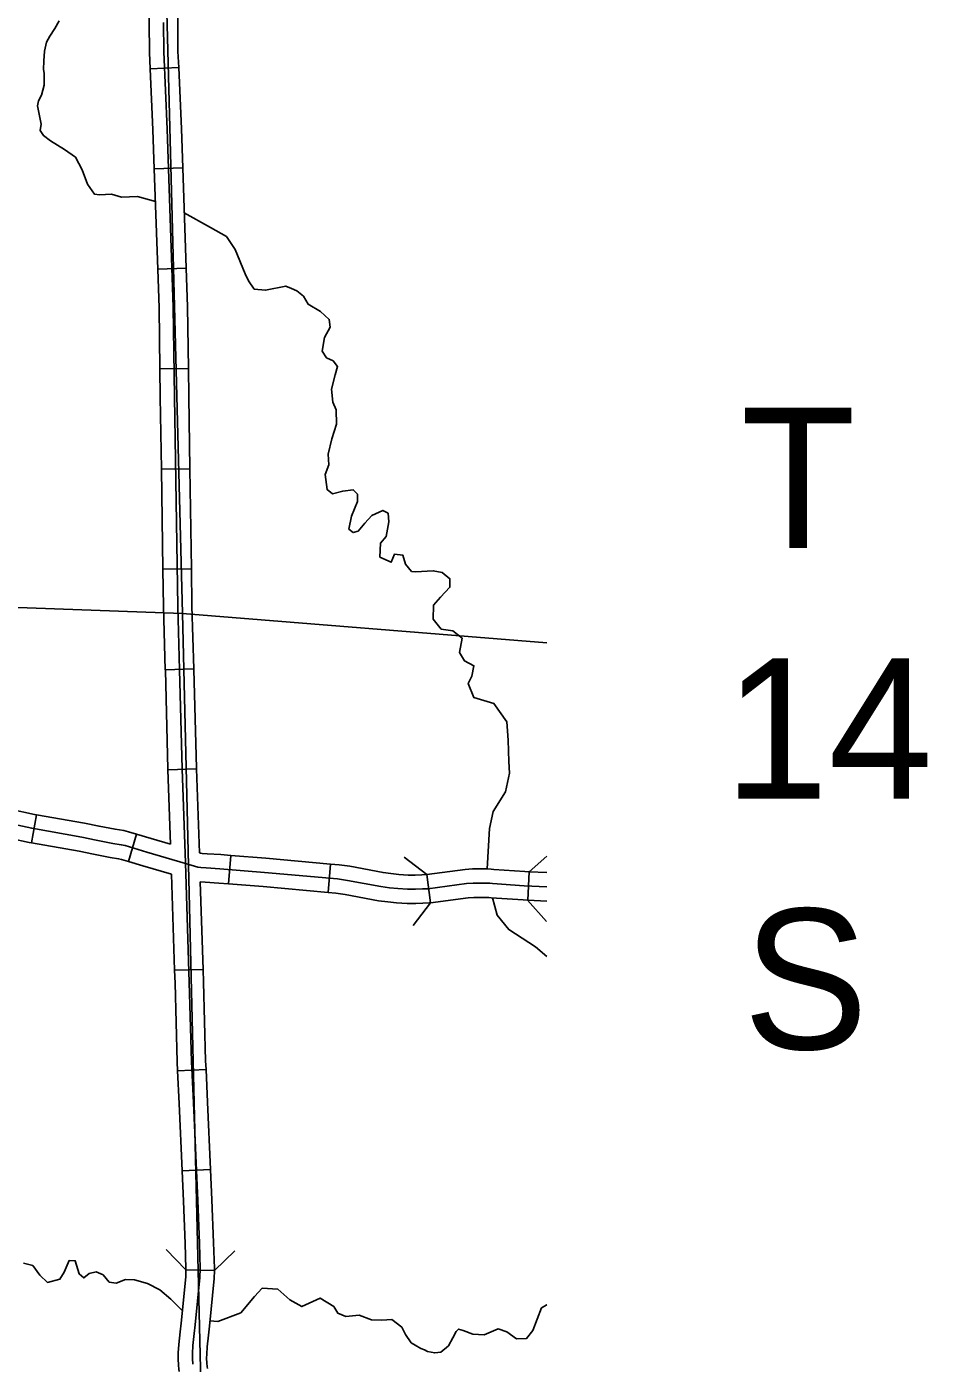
# Model space of a CAD drawing. Extents: x -492261 to -432772, y 1441225 to 1452922.
# Drawn here: x -457709.3 to -457573.7, y 1451427.3 to 1451628.5 of the extents above; entities that cross this region are included whole.
import ezdxf

# ---------------------------------------------------------------- set-up
doc = ezdxf.new("R2010")
doc.units = 0
doc.layers.add('Default', color=7, linetype='Continuous')

msp = doc.modelspace()

# ---------------------------------------------------------------- linework, layer by layer
at = {"layer": 'Default'}
for p, q in [((-457690.73, 1451622.17), (-457686.45, 1451622.36)), ((-457690.12, 1451607.12), (-457685.84, 1451607.27)), ((-457689.61, 1451592.04), (-457685.33, 1451592.19)), ((-457689.28, 1451577), (-457684.99, 1451577.07)), ((-457689.05, 1451561.92), (-457684.77, 1451561.98)), ((-457688.83, 1451546.84), (-457684.54, 1451546.9)), ((-457688.47, 1451531.72), (-457684.18, 1451531.85)), ((-457688.06, 1451516.63), (-457683.78, 1451516.78)), ((-457708.6, 1451505.67), (-457707.85, 1451509.89)), ((-457694.03, 1451502.88), (-457692.81, 1451506.98)), ((-457678.95, 1451499.5), (-457678.6, 1451503.77)), ((-457663.94, 1451498.21), (-457663.56, 1451502.47)), ((-457633.87, 1451497.04), (-457633.68, 1451501.32)), ((-457648.51, 1451496.64), (-457649.07, 1451500.89)), ((-457687.06, 1451486.48), (-457682.78, 1451486.62)), ((-457686.61, 1451471.37), (-457682.33, 1451471.57)), ((-457685.93, 1451456.31), (-457681.65, 1451456.5)), ((-457685.36, 1451441.37), (-457681.07, 1451441.29))]:
    msp.add_line(p, q, dxfattribs=at)
for points in [[(-457692.35, 1451791.96), (-457689.79, 1451690.47), (-457685.87, 1451540.2)], [(-457691.04, 1451637.31), (-457690.88, 1451629.09), (-457690.85, 1451624.65), (-457690.73, 1451622.17)], [(-457686.76, 1451637.39), (-457686.59, 1451629.15), (-457686.56, 1451624.76), (-457686.45, 1451622.36)], [(-457704.45, 1451629.41), (-457705.13, 1451628.24), (-457705.84, 1451627.1), (-457706.38, 1451626.17), (-457706.66, 1451624.84), (-457706.75, 1451623.35), (-457706.8, 1451622.09), (-457706.72, 1451621.52)], [(-457688.74, 1451629.12), (-457688.7, 1451624.71), (-457688.18, 1451613.07), (-457687.27, 1451586.28), (-457687.07, 1451572.8), (-457686.6, 1451541.25), (-457686.32, 1451531.7), (-457685.92, 1451516.82), (-457685.42, 1451502.64), (-457684.86, 1451484.62), (-457684.53, 1451472.76), (-457684.24, 1451466.52), (-457683.59, 1451451.83), (-457683.33, 1451445.42), (-457683.21, 1451441.59), (-457683.24, 1451440.22), (-457683.96, 1451433.13), (-457684.1, 1451431.81), (-457684.3, 1451429.99), (-457684.37, 1451428.8), (-457684.38, 1451428.03), (-457684.33, 1451427.2)], [(-457690.73, 1451622.17), (-457690.32, 1451612.99), (-457690.12, 1451607.12)], [(-457686.45, 1451622.36), (-457686.04, 1451613.16), (-457685.84, 1451607.27)], [(-457706.72, 1451621.52), (-457706.71, 1451619.73), (-457707.11, 1451618.2), (-457707.57, 1451617.34), (-457707.7, 1451616.62), (-457707.18, 1451613.82), (-457707.3, 1451612.91), (-457706.79, 1451612.12), (-457705.78, 1451611.31), (-457703.63, 1451610.02), (-457702.01, 1451608.88), (-457700.97, 1451606.99), (-457700.17, 1451604.83), (-457699.14, 1451603.31), (-457698.4, 1451603.19), (-457696.57, 1451603.31), (-457695.05, 1451602.86), (-457692.65, 1451602.93), (-457689.95, 1451602.19)], [(-457690.12, 1451607.12), (-457689.61, 1451592.04)], [(-457685.84, 1451607.27), (-457685.33, 1451592.19)], [(-457685.61, 1451600.47), (-457681.64, 1451598.31), (-457679.27, 1451596.94), (-457677.94, 1451595), (-457676.46, 1451591.31), (-457675.95, 1451590.24), (-457675.06, 1451589.03), (-457673.37, 1451588.84), (-457670.33, 1451589.48), (-457669.44, 1451589.13), (-457668.63, 1451588.75), (-457667.67, 1451587.94), (-457666.96, 1451586.73), (-457665.08, 1451585.66), (-457663.77, 1451584.46), (-457663.65, 1451583.29), (-457664.5, 1451581.75), (-457664.83, 1451579.68), (-457664.18, 1451578.69), (-457663.19, 1451578.23), (-457662.52, 1451577.36), (-457662.86, 1451576.12), (-457663.41, 1451573.93), (-457663.22, 1451572.02), (-457662.74, 1451570.83), (-457662.66, 1451568.66), (-457663.38, 1451566.49), (-457663.92, 1451564.16), (-457663.83, 1451562.56), (-457664.4, 1451561.12), (-457664.09, 1451558.83), (-457663.3, 1451558.22), (-457661.74, 1451558.6), (-457660.15, 1451558.81), (-457659.53, 1451558.17), (-457659.51, 1451557.05), (-457660.43, 1451554.86), (-457660.81, 1451552.9), (-457660.17, 1451552.37), (-457659.43, 1451552.59), (-457658.4, 1451553.79), (-457657.37, 1451554.96), (-457655.71, 1451555.71), (-457654.9, 1451555.27), (-457654.78, 1451553.96), (-457655.22, 1451551.8), (-457656.05, 1451550.75), (-457656.15, 1451548.69), (-457654.44, 1451547.9), (-457653.93, 1451549.12), (-457652.7, 1451548.97), (-457652.3, 1451547.61), (-457651.38, 1451546.49), (-457650.76, 1451546.44), (-457648.11, 1451546.62), (-457646.76, 1451546.37), (-457645.59, 1451545.42), (-457645.59, 1451544.13), (-457647.01, 1451542.64), (-457648.07, 1451541.44), (-457648.11, 1451539.32), (-457646.9, 1451537.83), (-457645.16, 1451537.59), (-457643.73, 1451536.45), (-457644.14, 1451534.32), (-457643.4, 1451533.05), (-457641.98, 1451532.31), (-457642.29, 1451530.73), (-457642.86, 1451529.63), (-457642.01, 1451527.56), (-457638.97, 1451526.66), (-457637.02, 1451523.9), (-457636.84, 1451521.1), (-457636.74, 1451517.93), (-457636.6, 1451516.14), (-457637.24, 1451513.35)], [(-457689.61, 1451592.04), (-457689.41, 1451586.22), (-457689.28, 1451577)], [(-457685.33, 1451592.19), (-457685.13, 1451586.33), (-457684.99, 1451577.07)], [(-457689.28, 1451577), (-457689.22, 1451572.77), (-457689.05, 1451561.92)], [(-457684.99, 1451577.07), (-457684.93, 1451572.83), (-457684.77, 1451561.98)], [(-457689.05, 1451561.92), (-457688.83, 1451546.84)], [(-457684.77, 1451561.98), (-457684.54, 1451546.9)], [(-457630.98, 1451535.76), (-457685.87, 1451540.2), (-457838.76, 1451545.78), (-457909.88, 1451544.62)], [(-457688.83, 1451546.84), (-457688.74, 1451541.2), (-457688.47, 1451531.72)], [(-457684.54, 1451546.9), (-457684.46, 1451541.29), (-457684.18, 1451531.85)], [(-457685.87, 1451540.2), (-457682.28, 1451388.66), (-457679.98, 1451300.42)], [(-457688.47, 1451531.72), (-457688.46, 1451531.64), (-457688.06, 1451516.76), (-457688.06, 1451516.63)], [(-457684.18, 1451531.85), (-457684.18, 1451531.76), (-457683.78, 1451516.89), (-457683.78, 1451516.78)], [(-457688.06, 1451516.63), (-457687.67, 1451505.45)], [(-457683.78, 1451516.78), (-457683.33, 1451504.17)], [(-457637.24, 1451513.35), (-457639.06, 1451510.39), (-457639.63, 1451507.83), (-457639.99, 1451501.73)], [(-457722.62, 1451512.93), (-457719.23, 1451512.32), (-457708.17, 1451509.95), (-457707.85, 1451509.89)], [(-457719.65, 1451510.22), (-457708.58, 1451507.85), (-457701.04, 1451506.51), (-457698.86, 1451506.07), (-457696.39, 1451505.59), (-457695.1, 1451505.39), (-457694.53, 1451505.26), (-457691.23, 1451504.28), (-457685.42, 1451502.55)], [(-457707.85, 1451509.89), (-457700.64, 1451508.61), (-457698.44, 1451508.17), (-457696.02, 1451507.7), (-457694.71, 1451507.5), (-457693.99, 1451507.33), (-457692.81, 1451506.98)], [(-457723.38, 1451508.72), (-457720.07, 1451508.12), (-457708.99, 1451505.74), (-457708.6, 1451505.67)], [(-457708.6, 1451505.67), (-457701.44, 1451504.4), (-457699.28, 1451503.97), (-457696.76, 1451503.48), (-457695.5, 1451503.28), (-457695.07, 1451503.18), (-457694.03, 1451502.88)], [(-457692.81, 1451506.98), (-457690.61, 1451506.33), (-457687.67, 1451505.45)], [(-457683.33, 1451504.17), (-457683.14, 1451504.11), (-457682.9, 1451504.08), (-457682.17, 1451504.02), (-457680.11, 1451503.9), (-457678.6, 1451503.77)], [(-457678.6, 1451503.77), (-457673.33, 1451503.34), (-457663.56, 1451502.47)], [(-457652.47, 1451503.5), (-457649.07, 1451500.89)], [(-457633.64, 1451501.32), (-457630.98, 1451503.68)], [(-457694.03, 1451502.88), (-457691.84, 1451502.22), (-457687.51, 1451500.93)], [(-457685.42, 1451502.55), (-457683.55, 1451502), (-457683.1, 1451501.95), (-457682.32, 1451501.88), (-457680.26, 1451501.76), (-457673.51, 1451501.2), (-457662.53, 1451500.23), (-457661.03, 1451500.02), (-457656, 1451499.07), (-457654.72, 1451498.91), (-457653.45, 1451498.78), (-457651.96, 1451498.68), (-457650.76, 1451498.68), (-457649.74, 1451498.73), (-457648.91, 1451498.75), (-457643.08, 1451499.52), (-457642.08, 1451499.6), (-457640.79, 1451499.6), (-457639.99, 1451499.59), (-457639.57, 1451499.57), (-457639.17, 1451499.52), (-457634.42, 1451499.21), (-457630.98, 1451499.05)], [(-457663.56, 1451502.47), (-457662.29, 1451502.36), (-457660.68, 1451502.13), (-457655.67, 1451501.19), (-457654.48, 1451501.04), (-457653.27, 1451500.92), (-457651.89, 1451500.82), (-457650.82, 1451500.82), (-457649.82, 1451500.87), (-457649.08, 1451500.89), (-457649.07, 1451500.89)], [(-457649.07, 1451500.89), (-457643.3, 1451501.65), (-457642.17, 1451501.74), (-457640.78, 1451501.74), (-457639.94, 1451501.73), (-457639.39, 1451501.71), (-457638.97, 1451501.66), (-457634.3, 1451501.35), (-457633.68, 1451501.32)], [(-457633.68, 1451501.32), (-457630.98, 1451501.2)], [(-457687.51, 1451500.93), (-457687.06, 1451486.48)], [(-457683.19, 1451499.81), (-457682.78, 1451486.62)], [(-457683.19, 1451499.81), (-457682.48, 1451499.75), (-457680.42, 1451499.62), (-457678.95, 1451499.5)], [(-457678.95, 1451499.5), (-457673.7, 1451499.07), (-457663.94, 1451498.21)], [(-457663.94, 1451498.21), (-457662.78, 1451498.1), (-457661.38, 1451497.9), (-457656.33, 1451496.95), (-457654.96, 1451496.78), (-457653.64, 1451496.65), (-457652.04, 1451496.54), (-457650.71, 1451496.54), (-457649.66, 1451496.59), (-457648.74, 1451496.61), (-457648.51, 1451496.64)], [(-457648.51, 1451496.64), (-457642.85, 1451497.39), (-457641.99, 1451497.46), (-457640.81, 1451497.46), (-457640.05, 1451497.45), (-457639.74, 1451497.43), (-457639.36, 1451497.39), (-457634.54, 1451497.07), (-457633.87, 1451497.04)], [(-457639.18, 1451497.38), (-457638.47, 1451494.77), (-457636.74, 1451492.6), (-457632.68, 1451489.99), (-457630.98, 1451488.55)], [(-457648.51, 1451496.64), (-457651.12, 1451493.24)], [(-457631.06, 1451493.83), (-457633.9, 1451497.04)], [(-457633.87, 1451497.04), (-457630.98, 1451496.91)], [(-457687.06, 1451486.48), (-457687, 1451484.56), (-457686.67, 1451472.68), (-457686.61, 1451471.37)], [(-457682.78, 1451486.62), (-457682.72, 1451484.69), (-457682.39, 1451472.83), (-457682.33, 1451471.57)], [(-457686.61, 1451471.37), (-457686.38, 1451466.43), (-457685.93, 1451456.31)], [(-457682.33, 1451471.57), (-457682.1, 1451466.62), (-457681.65, 1451456.5)], [(-457685.93, 1451456.31), (-457685.73, 1451451.74), (-457685.47, 1451445.35), (-457685.35, 1451441.58), (-457685.36, 1451441.37)], [(-457681.65, 1451456.5), (-457681.45, 1451451.92), (-457681.19, 1451445.5), (-457681.07, 1451441.61), (-457681.07, 1451441.29)], [(-457685.36, 1451441.37), (-457688.33, 1451444.45)], [(-457677.99, 1451444.26), (-457681.07, 1451441.29)], [(-457709.8, 1451442.4), (-457708.43, 1451442.06), (-457707.36, 1451440.59), (-457706.23, 1451439.5), (-457704.35, 1451439.98), (-457703.69, 1451441.05), (-457702.96, 1451442.79), (-457702.02, 1451442.75), (-457701.46, 1451440.79), (-457700.73, 1451440.18), (-457699.92, 1451440.86), (-457698.87, 1451441.08), (-457697.83, 1451440.65), (-457696.92, 1451439.55), (-457695.86, 1451439.38), (-457694.45, 1451439.93), (-457693.13, 1451439.9), (-457691.15, 1451439.32), (-457689.3, 1451438.39), (-457687.64, 1451436.97), (-457685.9, 1451435.23)], [(-457685.36, 1451441.37), (-457685.38, 1451440.35), (-457686.09, 1451433.35), (-457686.23, 1451432.04), (-457686.43, 1451430.17), (-457686.51, 1451428.88), (-457686.52, 1451427.98), (-457686.47, 1451427.06), (-457686.43, 1451426.44), (-457686.39, 1451426.09)], [(-457681.07, 1451441.29), (-457681.09, 1451440.09), (-457681.83, 1451432.91), (-457681.97, 1451431.58), (-457682.16, 1451429.81), (-457682.23, 1451428.72), (-457682.24, 1451428.08), (-457682.19, 1451427.34), (-457682.16, 1451426.82), (-457682.13, 1451426.52)], [(-457681.74, 1451433.74), (-457680.57, 1451433.64), (-457677.09, 1451434.9), (-457675.01, 1451437.38), (-457673.89, 1451438.61), (-457671.52, 1451438.46), (-457669.71, 1451436.87), (-457667.89, 1451435.86), (-457665.15, 1451437.15), (-457663.1, 1451435.89), (-457662.47, 1451434.87), (-457661.26, 1451434.35), (-457659.24, 1451434.57), (-457657.4, 1451433.87), (-457655.86, 1451433.82), (-457654.32, 1451433.92), (-457652.84, 1451432.78), (-457652.27, 1451431.68), (-457651.41, 1451430.41), (-457650.83, 1451430.05), (-457649.96, 1451429.53), (-457649.44, 1451429.34), (-457648.95, 1451429.12), (-457647.89, 1451428.89), (-457646.98, 1451429), (-457645.83, 1451429.94), (-457645.18, 1451431.16), (-457644.66, 1451432.09), (-457644.29, 1451432.47), (-457643.6, 1451432.28), (-457642.13, 1451431.69), (-457640.45, 1451431.61), (-457638.33, 1451432.49), (-457637.03, 1451432.04), (-457635.58, 1451431.01), (-457634.04, 1451431.08), (-457633.1, 1451432.27), (-457631.81, 1451435.65), (-457630.99, 1451436.13), (-457630.98, 1451436.13)]]:
    msp.add_lwpolyline(points, dxfattribs=at)

# ---------------------------------------------------------------- texts
for s, p in [('T', (-457601.76, 1451550.04)), ('14', (-457604.28, 1451512.32)), ('S', (-457601.44, 1451474.61))]:
    msp.add_text(s, height=21.12, dxfattribs=at).set_placement(p)

doc.saveas('drawing.dxf')
